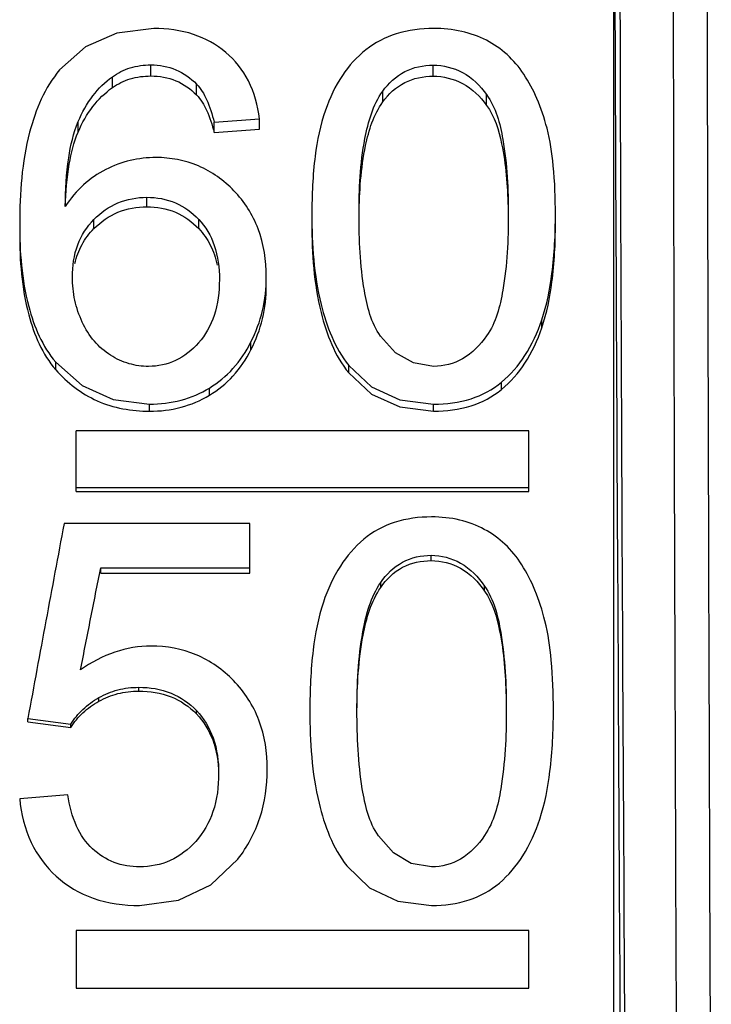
# Paper-space layout 'Sheet' of a CAD drawing. Header units: inches. Extents: x 0.2 to 10.8, y 0.2 to 8.3.
# Tile 488 of 545: x 7.3169 to 7.3413, y 6.714 to 6.7488. Entities that reach past the tile are written whole.
import ezdxf

# ---------------------------------------------------------------- set-up
doc = ezdxf.new("R2010")
doc.units = ezdxf.units.IN
doc.header["$MEASUREMENT"] = 0
doc.layers.get('0').update_dxf_attribs({"lineweight": 5})

psp = doc.layouts.new('Sheet')

# ---------------------------------------------------------------- linework, layer by layer
at = {"color": 0, "linetype": 'ByBlock', "lineweight": -3}
for p, q in [((7.337877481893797, 6.612809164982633), (7.337877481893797, 6.815106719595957)), ((7.321514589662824, 6.746831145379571), (7.321514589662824, 6.74722113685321)), ((7.33149112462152, 6.746822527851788), (7.33149112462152, 6.747212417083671)), ((7.320154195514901, 6.746418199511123), (7.320154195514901, 6.746803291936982)), ((7.323130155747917, 6.746162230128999), (7.323130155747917, 6.746544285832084)), ((7.329710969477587, 6.745914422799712), (7.329710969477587, 6.746293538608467)), ((7.333379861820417, 6.745793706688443), (7.333379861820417, 6.746171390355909)), ((7.318946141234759, 6.744851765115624), (7.318946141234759, 6.745218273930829)), ((7.32374760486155, 6.745199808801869), (7.325359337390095, 6.745322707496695)), ((7.32374760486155, 6.744833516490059), (7.32374760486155, 6.745199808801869)), ((7.325359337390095, 6.744954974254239), (7.325359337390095, 6.745322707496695)), ((7.32374760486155, 6.744833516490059), (7.325359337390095, 6.744954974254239)), ((7.321370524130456, 6.74221061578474), (7.321370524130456, 6.74254579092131)), ((7.319504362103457, 6.741441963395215), (7.319504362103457, 6.741768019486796)), ((7.323207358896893, 6.741439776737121), (7.323207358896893, 6.741765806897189)), ((7.335331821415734, 6.737933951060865), (7.335331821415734, 6.73821838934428)), ((7.32505319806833, 6.737161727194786), (7.32505319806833, 6.737437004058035)), ((7.318153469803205, 6.736458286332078), (7.318153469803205, 6.736725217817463)), ((7.328507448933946, 6.736342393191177), (7.328507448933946, 6.736607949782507)), ((7.333904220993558, 6.735758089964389), (7.333904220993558, 6.736016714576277)), ((7.323584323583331, 6.735555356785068), (7.323584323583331, 6.735811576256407)), ((7.321460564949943, 6.7349922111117), (7.321460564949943, 6.735241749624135)), ((7.331509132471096, 6.7349922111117), (7.331509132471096, 6.735241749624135)), ((7.318877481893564, 6.732157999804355), (7.318877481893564, 6.734304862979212)), ((7.334877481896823, 6.734304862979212), (7.318877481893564, 6.734304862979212)), ((7.334877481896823, 6.732157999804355), (7.334877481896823, 6.734304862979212)), ((7.318877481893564, 6.732301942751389), (7.334877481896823, 6.732301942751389)), ((7.318877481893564, 6.732157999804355), (7.334877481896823, 6.732157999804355)), ((7.325008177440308, 6.731022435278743), (7.318444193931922, 6.731022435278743)), ((7.325008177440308, 6.729275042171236), (7.325008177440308, 6.731022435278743)), ((7.331419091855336, 6.72971624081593), (7.331419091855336, 6.729903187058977)), ((7.338003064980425, 6.729965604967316), (7.338025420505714, 6.72573016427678)), ((7.340021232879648, 6.729897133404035), (7.340035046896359, 6.725723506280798)), ((7.341223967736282, 6.72995873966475), (7.341237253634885, 6.725742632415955)), ((7.319740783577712, 6.729275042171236), (7.319740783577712, 6.729456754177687)), ((7.319740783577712, 6.729456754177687), (7.325008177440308, 6.729456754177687)), ((7.319740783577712, 6.729275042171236), (7.325008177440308, 6.729275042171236)), ((7.329638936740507, 6.728768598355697), (7.329638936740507, 6.728944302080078)), ((7.333307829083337, 6.728642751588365), (7.333307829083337, 6.728816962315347)), ((7.32109139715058, 6.725110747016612), (7.32109139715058, 6.725243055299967)), ((7.319676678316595, 6.72475033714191), (7.319676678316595, 6.724878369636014)), ((7.3171656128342, 6.724023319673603), (7.3171656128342, 6.724142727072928)), ((7.3171656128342, 6.724142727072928), (7.318687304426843, 6.723940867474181)), ((7.323124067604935, 6.724302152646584), (7.323124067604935, 6.724424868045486)), ((7.3171656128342, 6.724023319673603), (7.318687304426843, 6.723823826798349)), ((7.318687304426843, 6.723823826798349), (7.318687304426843, 6.723940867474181)), ((7.318579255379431, 6.721451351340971), (7.316877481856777, 6.721304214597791)), ((7.318877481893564, 6.716653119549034), (7.318877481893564, 6.714613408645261)), ((7.334877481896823, 6.716653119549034), (7.318877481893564, 6.716653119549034)), ((7.334877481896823, 6.714613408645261), (7.334877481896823, 6.716653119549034)), ((7.318877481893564, 6.714613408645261), (7.334877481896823, 6.714613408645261))]:
    psp.add_line(p, q, dxfattribs=at)
for points in [[(7.321613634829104, 6.748508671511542), (7.320308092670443, 6.748345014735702), (7.319204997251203, 6.747859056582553), (7.318290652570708, 6.747047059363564)], [(7.331509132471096, 6.736574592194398), (7.330791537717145, 6.736695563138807), (7.330163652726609, 6.737055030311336), (7.329627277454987, 6.737643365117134)], [(7.318153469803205, 6.736725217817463), (7.319088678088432, 6.735901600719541), (7.320185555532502, 6.735408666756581), (7.321460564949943, 6.735241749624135)], [(7.328507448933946, 6.736607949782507), (7.329316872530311, 6.735851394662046), (7.330314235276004, 6.735395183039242), (7.331509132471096, 6.735241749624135)], [(7.328507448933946, 6.736342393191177), (7.329316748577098, 6.735594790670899), (7.330313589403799, 6.73514402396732), (7.331509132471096, 6.7349922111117)], [(7.331437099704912, 6.718902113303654), (7.330719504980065, 6.719026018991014), (7.330091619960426, 6.719394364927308), (7.329555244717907, 6.719997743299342)], [(7.321118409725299, 6.717538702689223), (7.322486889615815, 6.717722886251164), (7.323638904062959, 6.718267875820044), (7.324588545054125, 6.719175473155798)], [(7.328435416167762, 6.718936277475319), (7.329244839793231, 6.718161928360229), (7.330242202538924, 6.717695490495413), (7.331437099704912, 6.717538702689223)]]:
    psp.add_lwpolyline(points, dxfattribs=at)
psp.add_arc((20.51322625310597, 6.79859481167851), 13.1754019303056, 180.1594953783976, 180.2984485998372, dxfattribs=at)
psp.add_ellipse((7.338698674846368, 6.713958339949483), major_axis=(-0.0004443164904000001, 0.07199999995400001), ratio=0.006170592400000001, start_param=-3.808296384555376e-05, end_param=1.735029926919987, dxfattribs=at)
for points in [[(7.339944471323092, 6.767698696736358), (7.339967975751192, 6.75509817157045), (7.339980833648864, 6.742497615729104), (7.340021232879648, 6.729897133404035)], [(7.341138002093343, 6.767935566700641), (7.341154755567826, 6.755276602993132), (7.341185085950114, 6.742617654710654), (7.341223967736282, 6.72995873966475)], [(7.338025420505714, 6.72573016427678), (7.338067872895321, 6.717892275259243), (7.338116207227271, 6.710054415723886), (7.338170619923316, 6.702216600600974)], [(7.340035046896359, 6.725723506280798), (7.340066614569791, 6.716457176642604), (7.340102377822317, 6.707190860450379), (7.340142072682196, 6.697924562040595)], [(7.341237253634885, 6.725742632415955), (7.341262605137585, 6.717894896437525), (7.341291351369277, 6.710047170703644), (7.341323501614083, 6.702199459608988)]]:
    psp.add_open_spline(points, degree=3, dxfattribs=at)
for points, knots in [([(7.324159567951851, 6.747663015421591), (7.323828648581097, 6.747941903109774), (7.32300983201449, 6.748393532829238), (7.322089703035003, 6.748508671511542), (7.321613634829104, 6.748508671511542)], [0, 0, 0, 0, 0.4761767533, 1, 1, 1, 1]), ([(7.331509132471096, 6.748508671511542), (7.331063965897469, 6.748508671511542), (7.330206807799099, 6.74840749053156), (7.329431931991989, 6.748009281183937), (7.329116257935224, 6.747758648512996)], [0, 0, 0, 0, 0.5248130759, 1, 1, 1, 1]), ([(7.333371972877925, 6.748089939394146), (7.333098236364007, 6.748232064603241), (7.33248589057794, 6.748448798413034), (7.331841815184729, 6.748508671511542), (7.331509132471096, 6.748508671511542)], [0, 0, 0, 0, 0.4810883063, 1, 1, 1, 1]), ([(7.334693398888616, 6.746896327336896), (7.334526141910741, 6.747149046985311), (7.334134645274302, 6.74761179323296), (7.333634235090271, 6.747953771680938), (7.333371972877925, 6.748089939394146)], [0, 0, 0, 0, 0.5063066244, 1, 1, 1, 1]), ([(7.325359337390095, 6.745322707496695), (7.325297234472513, 6.745782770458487), (7.325059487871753, 6.746664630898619), (7.324487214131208, 6.747386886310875), (7.324159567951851, 6.747663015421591)], [0, 0, 0, 0, 0.5200234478, 1, 1, 1, 1]), ([(7.329116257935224, 6.747758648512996), (7.328794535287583, 6.747503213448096), (7.328203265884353, 6.746846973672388), (7.327832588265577, 6.746051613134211), (7.327682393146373, 6.745620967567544)], [0, 0, 0, 0, 0.4738771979, 1, 1, 1, 1]), ([(7.320154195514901, 6.746803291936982), (7.320344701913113, 6.746940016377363), (7.320783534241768, 6.747159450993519), (7.321268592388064, 6.74722113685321), (7.321514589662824, 6.74722113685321)], [0, 0, 0, 0, 0.4880269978, 1, 1, 1, 1]), ([(7.321514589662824, 6.74722113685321), (7.32181462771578, 6.74722113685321), (7.322421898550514, 6.747116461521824), (7.322923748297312, 6.746757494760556), (7.323130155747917, 6.746544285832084)], [0, 0, 0, 0, 0.5027526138, 1, 1, 1, 1]), ([(7.329710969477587, 6.746293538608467), (7.329911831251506, 6.746574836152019), (7.330437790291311, 6.747071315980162), (7.331147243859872, 6.747212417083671), (7.33149112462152, 6.747212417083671)], [0, 0, 0, 0, 0.5012827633, 1, 1, 1, 1]), ([(7.33149112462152, 6.747212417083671), (7.331848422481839, 6.747212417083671), (7.332608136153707, 6.747029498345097), (7.333154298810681, 6.746482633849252), (7.333379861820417, 6.746171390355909)], [0, 0, 0, 0, 0.4817399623, 1, 1, 1, 1]), ([(7.318290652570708, 6.747047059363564), (7.317767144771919, 6.7464232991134), (7.317003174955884, 6.744601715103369), (7.31687748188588, 6.742692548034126), (7.31687748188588, 6.741606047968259)], [0, 0, 0, 0, 0.4284082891, 1, 1, 1, 1]), ([(7.318946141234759, 6.745218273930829), (7.31908175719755, 6.745541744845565), (7.319408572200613, 6.746137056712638), (7.31989413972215, 6.74661665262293), (7.320154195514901, 6.746803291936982)], [0, 0, 0, 0, 0.5228446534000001, 1, 1, 1, 1]), ([(7.320154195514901, 6.746418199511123), (7.320345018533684, 6.746553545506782), (7.320784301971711, 6.746770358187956), (7.321268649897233, 6.746831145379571), (7.321514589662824, 6.746831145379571)], [0, 0, 0, 0, 0.4875063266, 1, 1, 1, 1]), ([(7.321514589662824, 6.746831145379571), (7.32181450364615, 6.746831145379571), (7.32242031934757, 6.746728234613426), (7.322923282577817, 6.74637341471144), (7.323130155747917, 6.746162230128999)], [0, 0, 0, 0, 0.5035990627, 1, 1, 1, 1]), ([(7.329710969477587, 6.745914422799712), (7.32991235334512, 6.746193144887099), (7.330440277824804, 6.746684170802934), (7.331147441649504, 6.746822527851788), (7.33149112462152, 6.746822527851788)], [0, 0, 0, 0, 0.5001306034, 1, 1, 1, 1]), ([(7.33149112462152, 6.746822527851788), (7.331848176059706, 6.746822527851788), (7.332605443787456, 6.746643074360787), (7.333153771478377, 6.746102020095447), (7.333379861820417, 6.745793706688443)], [0, 0, 0, 0, 0.4829075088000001, 1, 1, 1, 1]), ([(7.335515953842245, 6.744989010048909), (7.335422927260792, 6.745343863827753), (7.335202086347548, 6.746005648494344), (7.334874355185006, 6.746622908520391), (7.334693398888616, 6.746896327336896)], [0, 0, 0, 0, 0.5280459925, 1, 1, 1, 1]), ([(7.318946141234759, 6.744851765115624), (7.319081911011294, 6.745171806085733), (7.319409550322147, 6.745761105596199), (7.319894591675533, 6.746234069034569), (7.320154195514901, 6.746418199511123)], [0, 0, 0, 0, 0.5220558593, 1, 1, 1, 1]), ([(7.323130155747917, 6.746544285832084), (7.323280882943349, 6.746388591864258), (7.323539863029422, 6.745950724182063), (7.323683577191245, 6.745472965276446), (7.32374760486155, 6.745199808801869)], [0, 0, 0, 0, 0.4357890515, 1, 1, 1, 1]), ([(7.323130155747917, 6.746162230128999), (7.32328055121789, 6.746008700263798), (7.323539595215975, 6.745576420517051), (7.323683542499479, 6.745103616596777), (7.32374760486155, 6.744833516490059)], [0, 0, 0, 0, 0.4363729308, 1, 1, 1, 1]), ([(7.328870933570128, 6.741934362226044), (7.328870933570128, 6.742831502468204), (7.328937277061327, 6.744317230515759), (7.329364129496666, 6.745807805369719), (7.329710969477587, 6.746293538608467)], [0, 0, 0, 0, 0.6004977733, 1, 1, 1, 1]), ([(7.333379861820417, 6.746171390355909), (7.333708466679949, 6.74571796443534), (7.334086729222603, 6.744257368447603), (7.334147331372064, 6.742822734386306), (7.334147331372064, 6.741934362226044)], [0, 0, 0, 0, 0.3866319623, 1, 1, 1, 1]), ([(7.328873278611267, 6.741934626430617), (7.328885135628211, 6.742750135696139), (7.328968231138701, 6.744112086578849), (7.329387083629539, 6.74546615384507), (7.329710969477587, 6.745914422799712)], [0, 0, 0, 0, 0.5959211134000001, 1, 1, 1, 1]), ([(7.333379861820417, 6.745793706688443), (7.333667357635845, 6.745401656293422), (7.334033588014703, 6.744180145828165), (7.334119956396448, 6.742959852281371), (7.334139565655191, 6.742216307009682)], [0, 0, 0, 0, 0.3952666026, 1, 1, 1, 1]), ([(7.327682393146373, 6.745620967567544), (7.327500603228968, 6.745099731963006), (7.327257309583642, 6.743869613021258), (7.327205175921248, 6.742625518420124), (7.327205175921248, 6.741934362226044)], [0, 0, 0, 0, 0.4440432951, 1, 1, 1, 1]), ([(7.318489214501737, 6.742226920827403), (7.318493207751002, 6.742800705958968), (7.318547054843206, 6.743813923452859), (7.318776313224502, 6.744813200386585), (7.318946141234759, 6.745218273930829)], [0, 0, 0, 0, 0.5664171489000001, 1, 1, 1, 1]), ([(7.318494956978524, 6.742226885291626), (7.318508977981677, 6.742726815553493), (7.318575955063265, 6.743617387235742), (7.318793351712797, 6.744491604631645), (7.318946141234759, 6.744851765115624)], [0, 0, 0, 0, 0.561085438, 1, 1, 1, 1]), ([(7.335813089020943, 6.741934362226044), (7.335813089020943, 6.742510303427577), (7.335779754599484, 6.743535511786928), (7.335629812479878, 6.744554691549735), (7.335515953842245, 6.744989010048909)], [0, 0, 0, 0, 0.5619289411, 1, 1, 1, 1]), ([(7.321694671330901, 6.743950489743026), (7.321389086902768, 6.743950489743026), (7.320774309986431, 6.743880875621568), (7.320194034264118, 6.743666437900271), (7.319919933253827, 6.743528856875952)], [0, 0, 0, 0, 0.4990956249, 1, 1, 1, 1]), ([(7.324449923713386, 6.742775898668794), (7.324093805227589, 6.743142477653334), (7.323242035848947, 6.743762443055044), (7.322204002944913, 6.743950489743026), (7.321694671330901, 6.743950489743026)], [0, 0, 0, 0, 0.5008556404, 1, 1, 1, 1]), ([(7.319919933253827, 6.743528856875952), (7.319636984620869, 6.743386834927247), (7.319093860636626, 6.743011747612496), (7.318673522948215, 6.742505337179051), (7.318489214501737, 6.742226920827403)], [0, 0, 0, 0, 0.4867002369, 1, 1, 1, 1]), ([(7.325593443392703, 6.739736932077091), (7.325593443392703, 6.740310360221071), (7.325434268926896, 6.741432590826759), (7.324819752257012, 6.742395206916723), (7.324449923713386, 6.742775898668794)], [0, 0, 0, 0, 0.5193240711, 1, 1, 1, 1]), ([(7.319504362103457, 6.741768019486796), (7.319744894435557, 6.742011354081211), (7.320324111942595, 6.742422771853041), (7.321024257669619, 6.74254579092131), (7.321370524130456, 6.74254579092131)], [0, 0, 0, 0, 0.4970111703, 1, 1, 1, 1]), ([(7.319504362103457, 6.741441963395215), (7.319745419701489, 6.741682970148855), (7.320325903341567, 6.74208965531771), (7.321024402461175, 6.74221061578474), (7.321370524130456, 6.74221061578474)], [0, 0, 0, 0, 0.4961784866, 1, 1, 1, 1]), ([(7.321370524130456, 6.74254579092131), (7.321714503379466, 6.74254579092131), (7.322407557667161, 6.742425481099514), (7.32297632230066, 6.742010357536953), (7.323207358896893, 6.741765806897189)], [0, 0, 0, 0, 0.5055500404, 1, 1, 1, 1]), ([(7.321370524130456, 6.74221061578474), (7.32171435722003, 6.74221061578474), (7.32240570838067, 6.742092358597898), (7.322975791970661, 6.741682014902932), (7.323207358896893, 6.741439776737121)], [0, 0, 0, 0, 0.5064197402, 1, 1, 1, 1]), ([(7.327205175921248, 6.741934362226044), (7.327205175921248, 6.740872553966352), (7.327323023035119, 6.739016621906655), (7.328017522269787, 6.737227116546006), (7.328507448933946, 6.736607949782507)], [0, 0, 0, 0, 0.5735280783, 1, 1, 1, 1]), ([(7.329627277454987, 6.737643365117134), (7.329299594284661, 6.73810971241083), (7.328932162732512, 6.739588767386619), (7.328870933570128, 6.741039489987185), (7.328870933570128, 6.741934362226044)], [0, 0, 0, 0, 0.3890963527, 1, 1, 1, 1]), ([(7.334147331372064, 6.741934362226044), (7.334147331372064, 6.741041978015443), (7.334082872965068, 6.739592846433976), (7.333709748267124, 6.738118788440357), (7.333381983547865, 6.7376523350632)], [0, 0, 0, 0, 0.6101858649, 1, 1, 1, 1]), ([(7.335331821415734, 6.73821838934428), (7.33551055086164, 6.738749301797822), (7.335755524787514, 6.739987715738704), (7.335813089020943, 6.741241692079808), (7.335813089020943, 6.741934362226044)], [0, 0, 0, 0, 0.447128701, 1, 1, 1, 1]), ([(7.31687748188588, 6.741606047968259), (7.31687748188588, 6.740628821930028), (7.316991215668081, 6.738916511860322), (7.317677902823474, 6.737277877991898), (7.318153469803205, 6.736725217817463)], [0, 0, 0, 0, 0.5727052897, 1, 1, 1, 1]), ([(7.318741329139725, 6.739728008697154), (7.318741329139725, 6.74011348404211), (7.31884356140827, 6.740866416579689), (7.319254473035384, 6.741515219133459), (7.319504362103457, 6.741768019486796)], [0, 0, 0, 0, 0.5202542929, 1, 1, 1, 1]), ([(7.323207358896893, 6.741765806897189), (7.323452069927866, 6.741506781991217), (7.32384742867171, 6.740820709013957), (7.323936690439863, 6.740046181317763), (7.323936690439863, 6.739638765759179)], [0, 0, 0, 0, 0.4665620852, 1, 1, 1, 1]), ([(7.327205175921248, 6.741606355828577), (7.327205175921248, 6.740556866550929), (7.327323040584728, 6.738720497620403), (7.328018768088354, 6.736952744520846), (7.328507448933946, 6.736342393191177)], [0, 0, 0, 0, 0.5730623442, 1, 1, 1, 1]), ([(7.335331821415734, 6.737933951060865), (7.335510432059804, 6.738458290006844), (7.335755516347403, 6.739682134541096), (7.335813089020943, 6.740921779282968), (7.335813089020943, 6.741606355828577)], [0, 0, 0, 0, 0.4472542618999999, 1, 1, 1, 1]), ([(7.31687748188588, 6.741281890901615), (7.31687748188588, 6.740315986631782), (7.316991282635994, 6.738621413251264), (7.317679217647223, 6.737002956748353), (7.318153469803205, 6.736458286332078)], [0, 0, 0, 0, 0.5721809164, 1, 1, 1, 1]), ([(7.318826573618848, 6.740207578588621), (7.318881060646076, 6.740440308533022), (7.319047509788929, 6.740891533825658), (7.319338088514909, 6.741275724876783), (7.319504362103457, 6.741441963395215)], [0, 0, 0, 0, 0.5041143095, 1, 1, 1, 1]), ([(7.323207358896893, 6.741439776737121), (7.323370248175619, 6.741269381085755), (7.323653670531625, 6.740865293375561), (7.32380722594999, 6.740398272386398), (7.323858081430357, 6.74015402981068)], [0, 0, 0, 0, 0.4858276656, 1, 1, 1, 1]), ([(7.319090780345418, 6.738135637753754), (7.318976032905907, 6.738383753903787), (7.318799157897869, 6.738906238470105), (7.318741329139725, 6.739454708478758), (7.318741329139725, 6.739728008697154)], [0, 0, 0, 0, 0.5000595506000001, 1, 1, 1, 1]), ([(7.323936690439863, 6.739638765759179), (7.323936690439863, 6.739211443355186), (7.323843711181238, 6.738402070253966), (7.323445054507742, 6.737679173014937), (7.323198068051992, 6.737401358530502)], [0, 0, 0, 0, 0.534786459, 1, 1, 1, 1]), ([(7.32505319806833, 6.737437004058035), (7.325231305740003, 6.737787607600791), (7.32550741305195, 6.738540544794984), (7.325593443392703, 6.739337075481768), (7.325593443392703, 6.739736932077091)], [0, 0, 0, 0, 0.4958346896, 1, 1, 1, 1]), ([(7.32505319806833, 6.737161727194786), (7.325231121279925, 6.737507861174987), (7.325507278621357, 6.738251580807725), (7.325593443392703, 6.739039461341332), (7.325593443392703, 6.739434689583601)], [0, 0, 0, 0, 0.4961482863, 1, 1, 1, 1]), ([(7.320090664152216, 6.736968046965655), (7.319877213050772, 6.737102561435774), (7.319477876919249, 6.737446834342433), (7.319202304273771, 6.737894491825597), (7.319090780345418, 6.738135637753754)], [0, 0, 0, 0, 0.4870794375, 1, 1, 1, 1]), ([(7.333904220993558, 6.736016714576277), (7.334226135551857, 6.736283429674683), (7.334815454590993, 6.736962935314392), (7.33518336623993, 6.737777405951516), (7.335331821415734, 6.73821838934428)], [0, 0, 0, 0, 0.4732546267, 1, 1, 1, 1]), ([(7.333904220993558, 6.735758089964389), (7.334225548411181, 6.736021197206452), (7.334814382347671, 6.736691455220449), (7.335183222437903, 6.737497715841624), (7.335331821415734, 6.737933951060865)], [0, 0, 0, 0, 0.4740074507, 1, 1, 1, 1]), ([(7.323198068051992, 6.737401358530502), (7.322971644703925, 6.737146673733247), (7.322437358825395, 6.736711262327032), (7.321758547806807, 6.736574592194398), (7.321433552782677, 6.736574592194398)], [0, 0, 0, 0, 0.5118555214, 1, 1, 1, 1]), ([(7.323584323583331, 6.735811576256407), (7.323892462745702, 6.735997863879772), (7.324470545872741, 6.736476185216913), (7.324882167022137, 6.737100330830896), (7.32505319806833, 6.737437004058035)], [0, 0, 0, 0, 0.4881039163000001, 1, 1, 1, 1]), ([(7.333381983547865, 6.7376523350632), (7.333157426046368, 6.737332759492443), (7.332622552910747, 6.736772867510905), (7.331862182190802, 6.736574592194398), (7.331509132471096, 6.736574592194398)], [0, 0, 0, 0, 0.5252360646, 1, 1, 1, 1]), ([(7.323584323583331, 6.735555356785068), (7.323891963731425, 6.735739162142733), (7.324469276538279, 6.736210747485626), (7.324881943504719, 6.736828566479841), (7.32505319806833, 6.737161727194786)], [0, 0, 0, 0, 0.4889273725, 1, 1, 1, 1]), ([(7.321433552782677, 6.736574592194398), (7.321202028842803, 6.736574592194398), (7.320727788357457, 6.736639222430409), (7.320293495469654, 6.736840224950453), (7.320090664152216, 6.736968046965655)], [0, 0, 0, 0, 0.4912748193, 1, 1, 1, 1]), ([(7.318153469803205, 6.736458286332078), (7.318554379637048, 6.735997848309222), (7.319571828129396, 6.735211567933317), (7.320834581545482, 6.7349922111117), (7.321460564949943, 6.7349922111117)], [0, 0, 0, 0, 0.4937461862, 1, 1, 1, 1]), ([(7.331509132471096, 6.735241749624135), (7.331954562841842, 6.735241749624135), (7.332816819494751, 6.735343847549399), (7.333590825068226, 6.735757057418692), (7.333904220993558, 6.736016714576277)], [0, 0, 0, 0, 0.5225493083, 1, 1, 1, 1]), ([(7.321460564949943, 6.735241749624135), (7.321837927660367, 6.735241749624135), (7.322583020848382, 6.735327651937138), (7.323273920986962, 6.735623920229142), (7.323584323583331, 6.735811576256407)], [0, 0, 0, 0, 0.5098938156, 1, 1, 1, 1]), ([(7.331509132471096, 6.7349922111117), (7.331954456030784, 6.7349922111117), (7.33281524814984, 6.735092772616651), (7.333590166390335, 6.735500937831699), (7.333904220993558, 6.735758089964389)], [0, 0, 0, 0, 0.5231549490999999, 1, 1, 1, 1]), ([(7.321460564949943, 6.7349922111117), (7.32183785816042, 6.7349922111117), (7.322582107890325, 6.735076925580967), (7.323273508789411, 6.735369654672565), (7.323584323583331, 6.735555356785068)], [0, 0, 0, 0, 0.5102982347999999, 1, 1, 1, 1]), ([(7.331437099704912, 6.731258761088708), (7.330991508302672, 6.731258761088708), (7.330128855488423, 6.731151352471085), (7.329357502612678, 6.730734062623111), (7.329044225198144, 6.730474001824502)], [0, 0, 0, 0, 0.5225374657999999, 1, 1, 1, 1]), ([(7.333299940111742, 6.730820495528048), (7.333027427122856, 6.730968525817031), (7.332416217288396, 6.731195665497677), (7.331769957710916, 6.731258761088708), (7.331437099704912, 6.731258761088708)], [0, 0, 0, 0, 0.4823206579, 1, 1, 1, 1]), ([(7.318444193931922, 6.731022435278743), (7.318230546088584, 6.729878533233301), (7.317803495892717, 6.727585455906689), (7.317378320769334, 6.725292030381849), (7.3171656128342, 6.724142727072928)], [0, 0, 0, 0, 0.4988985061, 1, 1, 1, 1]), ([(7.334621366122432, 6.7295731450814), (7.334454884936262, 6.729835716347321), (7.334066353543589, 6.730316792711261), (7.333563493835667, 6.730677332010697), (7.333299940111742, 6.730820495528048)], [0, 0, 0, 0, 0.5089829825, 1, 1, 1, 1]), ([(7.329044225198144, 6.730474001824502), (7.328720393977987, 6.730205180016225), (7.32812789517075, 6.729515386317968), (7.327760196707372, 6.72869086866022), (7.327610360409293, 6.728243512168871)], [0, 0, 0, 0, 0.4714826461, 1, 1, 1, 1]), ([(7.329638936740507, 6.728944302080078), (7.329838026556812, 6.729235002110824), (7.330356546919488, 6.729751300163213), (7.331074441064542, 6.729903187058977), (7.331419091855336, 6.729903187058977)], [0, 0, 0, 0, 0.5055157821, 1, 1, 1, 1]), ([(7.329638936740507, 6.728768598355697), (7.329838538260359, 6.729056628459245), (7.330359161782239, 6.729567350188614), (7.331074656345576, 6.72971624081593), (7.331419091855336, 6.72971624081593)], [0, 0, 0, 0, 0.504314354, 1, 1, 1, 1]), ([(7.331419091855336, 6.729903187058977), (7.331777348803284, 6.729903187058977), (7.332545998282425, 6.729706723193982), (7.333084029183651, 6.7291388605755), (7.333307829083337, 6.728816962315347)], [0, 0, 0, 0, 0.4774791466, 1, 1, 1, 1]), ([(7.331419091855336, 6.72971624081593), (7.331777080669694, 6.72971624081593), (7.332543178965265, 6.72952354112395), (7.333083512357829, 6.728961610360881), (7.333307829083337, 6.728642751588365)], [0, 0, 0, 0, 0.4786929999, 1, 1, 1, 1]), ([(7.319029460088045, 6.725856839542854), (7.319147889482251, 6.726457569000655), (7.31938471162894, 6.727657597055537), (7.319622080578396, 6.728857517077), (7.319740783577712, 6.729456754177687)], [0, 0, 0, 0, 0.5005767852, 1, 1, 1, 1]), ([(7.335443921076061, 6.727585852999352), (7.335350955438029, 6.727954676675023), (7.335130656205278, 6.728642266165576), (7.334802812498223, 6.729286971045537), (7.334621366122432, 6.7295731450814)], [0, 0, 0, 0, 0.5288589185, 1, 1, 1, 1]), ([(7.328798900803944, 6.7244179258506), (7.328798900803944, 6.725347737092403), (7.328867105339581, 6.726887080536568), (7.329289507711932, 6.728434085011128), (7.329638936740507, 6.728944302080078)], [0, 0, 0, 0, 0.6005701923, 1, 1, 1, 1]), ([(7.328799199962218, 6.724417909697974), (7.328803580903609, 6.72531030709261), (7.328877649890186, 6.726792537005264), (7.329298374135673, 6.728277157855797), (7.329638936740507, 6.728768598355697)], [0, 0, 0, 0, 0.5988036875, 1, 1, 1, 1]), ([(7.333307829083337, 6.728816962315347), (7.333639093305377, 6.728340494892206), (7.334012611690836, 6.726825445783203), (7.33407529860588, 6.725338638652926), (7.33407529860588, 6.7244179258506)], [0, 0, 0, 0, 0.386608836, 1, 1, 1, 1]), ([(7.333307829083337, 6.728642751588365), (7.333597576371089, 6.728230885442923), (7.333960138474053, 6.72696223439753), (7.33404788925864, 6.725697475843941), (7.334067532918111, 6.724926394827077)], [0, 0, 0, 0, 0.3949895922, 1, 1, 1, 1]), ([(7.327610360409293, 6.728243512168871), (7.327428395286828, 6.727700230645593), (7.327185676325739, 6.726423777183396), (7.327133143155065, 6.725133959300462), (7.327133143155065, 6.7244179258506)], [0, 0, 0, 0, 0.4444954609, 1, 1, 1, 1]), ([(7.335741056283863, 6.7244179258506), (7.335741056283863, 6.725014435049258), (7.335707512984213, 6.726077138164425), (7.335557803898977, 6.727134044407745), (7.335443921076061, 6.727585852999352)], [0, 0, 0, 0, 0.5614471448, 1, 1, 1, 1]), ([(7.321523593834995, 6.726698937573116), (7.321091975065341, 6.726698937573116), (7.320197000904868, 6.726548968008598), (7.319402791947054, 6.726120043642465), (7.319029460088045, 6.725856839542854)], [0, 0, 0, 0, 0.4858359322, 1, 1, 1, 1]), ([(7.324438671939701, 6.725479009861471), (7.324064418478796, 6.725861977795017), (7.323159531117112, 6.726508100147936), (7.322064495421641, 6.726698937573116), (7.321523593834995, 6.726698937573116)], [0, 0, 0, 0, 0.4974777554, 1, 1, 1, 1]), ([(7.319676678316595, 6.724878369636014), (7.319885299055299, 6.724997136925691), (7.320346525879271, 6.725184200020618), (7.320840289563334, 6.725243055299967), (7.32109139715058, 6.725243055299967)], [0, 0, 0, 0, 0.4887526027, 1, 1, 1, 1]), ([(7.32109139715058, 6.725243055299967), (7.321475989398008, 6.725243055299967), (7.322236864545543, 6.725127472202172), (7.322873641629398, 6.724686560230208), (7.323124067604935, 6.724424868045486)], [0, 0, 0, 0, 0.514985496, 1, 1, 1, 1]), ([(7.325629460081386, 6.722343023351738), (7.325629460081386, 6.722932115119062), (7.32546367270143, 6.724091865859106), (7.324824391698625, 6.725084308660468), (7.324438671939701, 6.725479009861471)], [0, 0, 0, 0, 0.5163081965, 1, 1, 1, 1]), ([(7.318687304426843, 6.723940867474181), (7.318803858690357, 6.724132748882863), (7.319097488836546, 6.724492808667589), (7.319473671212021, 6.724762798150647), (7.319676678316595, 6.724878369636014)], [0, 0, 0, 0, 0.4900760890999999, 1, 1, 1, 1]), ([(7.319676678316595, 6.72475033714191), (7.31988555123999, 6.724867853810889), (7.320347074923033, 6.725052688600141), (7.32084033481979, 6.725110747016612), (7.32109139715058, 6.725110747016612)], [0, 0, 0, 0, 0.4883845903, 1, 1, 1, 1]), ([(7.32109139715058, 6.725110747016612), (7.32147584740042, 6.725110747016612), (7.32223491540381, 6.724997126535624), (7.322873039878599, 6.72456139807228), (7.323124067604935, 6.724302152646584)], [0, 0, 0, 0, 0.5158227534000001, 1, 1, 1, 1]), ([(7.318687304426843, 6.723823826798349), (7.318804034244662, 6.724013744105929), (7.319098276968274, 6.724370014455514), (7.319473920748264, 6.724636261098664), (7.319676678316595, 6.72475033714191)], [0, 0, 0, 0, 0.4893285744, 1, 1, 1, 1]), ([(7.323124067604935, 6.724424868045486), (7.323385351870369, 6.724151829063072), (7.32381103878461, 6.723436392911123), (7.323909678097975, 6.722621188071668), (7.323909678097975, 6.722195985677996)], [0, 0, 0, 0, 0.470560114, 1, 1, 1, 1]), ([(7.323124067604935, 6.724302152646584), (7.323375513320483, 6.724042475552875), (7.323789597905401, 6.723369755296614), (7.323900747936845, 6.722597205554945), (7.323908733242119, 6.722195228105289)], [0, 0, 0, 0, 0.4734182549, 1, 1, 1, 1]), ([(7.327133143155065, 6.7244179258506), (7.327133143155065, 6.723323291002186), (7.327249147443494, 6.721418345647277), (7.327942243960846, 6.719574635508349), (7.328435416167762, 6.718936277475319)], [0, 0, 0, 0, 0.5757275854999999, 1, 1, 1, 1]), ([(7.329555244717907, 6.719997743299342), (7.329225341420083, 6.72047950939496), (7.328860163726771, 6.722002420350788), (7.328798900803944, 6.723494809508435), (7.328798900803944, 6.7244179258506)], [0, 0, 0, 0, 0.3874527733, 1, 1, 1, 1]), ([(7.33407529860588, 6.7244179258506), (7.33407529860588, 6.723497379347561), (7.334010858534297, 6.722006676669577), (7.333639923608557, 6.720488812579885), (7.333309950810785, 6.720006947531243)], [0, 0, 0, 0, 0.6118362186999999, 1, 1, 1, 1]), ([(7.335259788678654, 6.720588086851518), (7.335439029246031, 6.721134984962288), (7.335683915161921, 6.722411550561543), (7.335741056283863, 6.723703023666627), (7.335741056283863, 6.7244179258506)], [0, 0, 0, 0, 0.4459941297, 1, 1, 1, 1]), ([(7.323909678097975, 6.722195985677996), (7.323909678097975, 6.721742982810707), (7.323805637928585, 6.720874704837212), (7.323371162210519, 6.720103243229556), (7.323101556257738, 6.719802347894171)], [0, 0, 0, 0, 0.5285825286, 1, 1, 1, 1]), ([(7.324588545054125, 6.719175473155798), (7.324926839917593, 6.719610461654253), (7.325473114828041, 6.720627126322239), (7.325629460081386, 6.721766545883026), (7.325629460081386, 6.722343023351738)], [0, 0, 0, 0, 0.4887251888, 1, 1, 1, 1]), ([(7.319452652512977, 6.719537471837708), (7.319213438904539, 6.719758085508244), (7.318807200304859, 6.72036958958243), (7.318636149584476, 6.721069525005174), (7.318579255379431, 6.721451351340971)], [0, 0, 0, 0, 0.4573908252, 1, 1, 1, 1]), ([(7.316877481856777, 6.721304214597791), (7.316927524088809, 6.720776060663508), (7.317170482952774, 6.719751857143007), (7.317803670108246, 6.718901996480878), (7.318171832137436, 6.718567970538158)], [0, 0, 0, 0, 0.5162564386, 1, 1, 1, 1]), ([(7.333832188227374, 6.718331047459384), (7.334155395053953, 6.718605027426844), (7.334746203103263, 6.719304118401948), (7.335111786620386, 6.720136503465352), (7.335259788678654, 6.720588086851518)], [0, 0, 0, 0, 0.4713485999, 1, 1, 1, 1]), ([(7.333309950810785, 6.720006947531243), (7.333086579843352, 6.71968075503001), (7.332556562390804, 6.719108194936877), (7.331790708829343, 6.718902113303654), (7.331437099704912, 6.718902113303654)], [0, 0, 0, 0, 0.5278615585, 1, 1, 1, 1]), ([(7.323101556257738, 6.719802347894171), (7.322850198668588, 6.719521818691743), (7.322243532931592, 6.719046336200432), (7.321485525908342, 6.718902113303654), (7.321118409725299, 6.718902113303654)], [0, 0, 0, 0, 0.5064197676, 1, 1, 1, 1]), ([(7.321118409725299, 6.718902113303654), (7.320812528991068, 6.718902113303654), (7.320198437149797, 6.71899918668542), (7.31967286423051, 6.719334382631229), (7.319452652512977, 6.719537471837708)], [0, 0, 0, 0, 0.5052168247, 1, 1, 1, 1]), ([(7.318171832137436, 6.718567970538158), (7.318546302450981, 6.718228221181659), (7.319490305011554, 6.717675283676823), (7.320564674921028, 6.717538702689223), (7.321118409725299, 6.717538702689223)], [0, 0, 0, 0, 0.4772934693, 1, 1, 1, 1]), ([(7.331437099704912, 6.717538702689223), (7.331882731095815, 6.717538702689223), (7.332747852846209, 6.717643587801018), (7.333520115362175, 6.718066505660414), (7.333832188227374, 6.718331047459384)], [0, 0, 0, 0, 0.5213633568, 1, 1, 1, 1])]:
    psp.add_open_spline(points, degree=3, knots=knots, dxfattribs=at)

doc.saveas('drawing.dxf')
